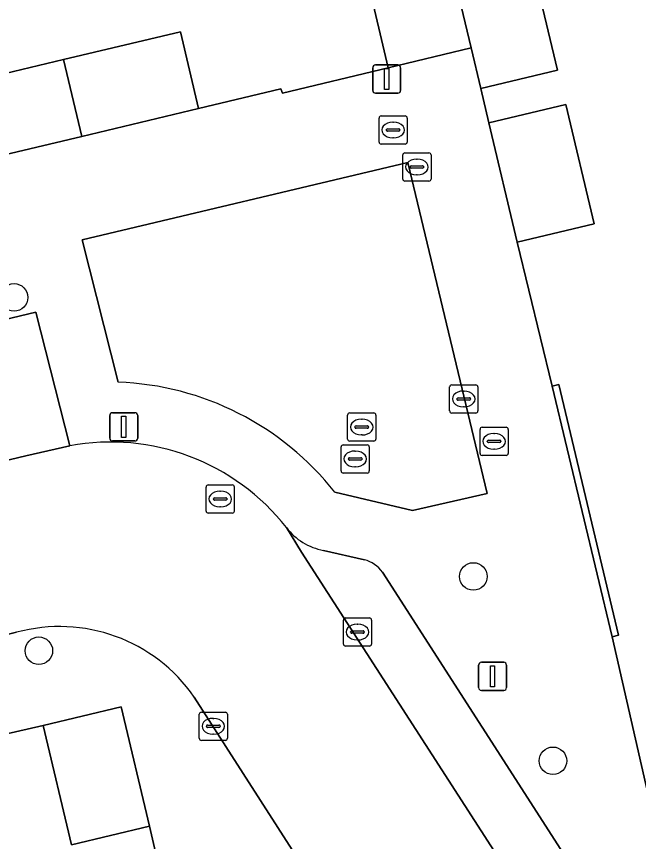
# Model space of a CAD drawing. Extents: x 158031 to 159244, y 380104 to 381214.
# Drawn here: x 158859.99 to 158882.05, y 380487.85 to 380517.12 of the extents above; entities that cross this region are included whole.
import ezdxf

# ---------------------------------------------------------------- set-up
doc = ezdxf.new("R2010")
doc.units = 0
for name, color, linetype in [('IMGEO_Boom', 7, 'Continuous'), ('IMGEO_Erf', 7, 'Continuous'), ('IMGEO_Groenvoorziening', 7, 'Continuous'), ('IMGEO_Hek', 7, 'Continuous'), ('IMGEO_Kolk', 7, 'Continuous'), ('IMGEO_Lichtmast', 7, 'Continuous'), ('IMGEO_Muur', 7, 'Continuous'), ('IMGEO_Pand', 7, 'Continuous'), ('IMGEO_Parkeervlak_open', 7, 'Continuous'), ('IMGEO_Rijbaan_lokaal_open', 7, 'Continuous'), ('IMGEO_Rioolput', 7, 'Continuous'), ('IMGEO_Voetpad_open', 7, 'Continuous')]:
    doc.layers.add(name, color=color, linetype=linetype)

msp = doc.modelspace()

# ---------------------------------------------------------------- linework, layer by layer
at = {"layer": 'IMGEO_Boom'}
for centre in [(158859.9, 380507.15), (158876.192, 380497.25), (158860.781, 380494.615), (158879.015, 380490.711)]:
    msp.add_circle(centre, 0.489, dxfattribs=at)
at = {"layer": 'IMGEO_Erf'}
for points in [[(158857.511, 380514.6), (158861.655, 380515.588), (158865.799, 380516.575), (158866.448, 380513.851), (158869.366, 380514.546), (158869.418, 380514.397), (158873.168, 380515.298), (158867.216, 380540.609), (158914.062, 380551.644)], [(158878.195, 380519.328), (158879.178, 380515.207), (158876.454, 380514.557), (158876.742, 380513.347), (158879.466, 380513.994), (158880.473, 380509.76), (158877.749, 380509.113), (158878.986, 380504.003), (158879.219, 380504.058), (158881.343, 380495.17), (158881.11, 380495.114), (158882.313, 380489.873)], [(158864.988, 380487.157), (158864.701, 380488.387), (158861.944, 380487.73), (158860.938, 380491.964), (158854.153, 380490.41), (158855.483, 380484.8)]]:
    msp.add_lwpolyline(points, dxfattribs=at)
at = {"layer": 'IMGEO_Groenvoorziening'}
for points in [[(158873.866, 380511.941), (158862.312, 380509.196), (158863.59, 380504.144)], [(158871.279, 380500.238), (158874.032, 380499.595), (158876.687, 380500.19), (158873.866, 380511.941)]]:
    msp.add_lwpolyline(points, dxfattribs=at)
msp.add_arc((158863.218, 380493.89), 10.26, 38.2177, 87.9213, dxfattribs=at)
at = {"layer": 'IMGEO_Hek'}
msp.add_lwpolyline([(158854.153, 380490.41), (158860.938, 380491.964)], dxfattribs=at)
at = {"layer": 'IMGEO_Kolk'}
for p, q in [((158873.689, 380511.351), (158873.689, 380512.203)), ((158873.764, 380512.277), (158874.616, 380512.277)), ((158874.69, 380512.203), (158874.69, 380511.351)), ((158874.177, 380512.057), (158874.202, 380512.057)), ((158873.948, 380511.771), (158873.948, 380511.783)), ((158874.386, 380511.734), (158873.988, 380511.734)), ((158873.991, 380511.82), (158874.389, 380511.82)), ((158874.432, 380511.783), (158874.432, 380511.771)), ((158874.2, 380511.497), (158874.175, 380511.497)), ((158874.616, 380511.277), (158873.764, 380511.277)), ((158871.581, 380494.852), (158871.581, 380495.704)), ((158871.656, 380495.778), (158872.508, 380495.778)), ((158872.069, 380495.558), (158872.094, 380495.558)), ((158872.582, 380495.704), (158872.582, 380494.852)), ((158871.84, 380495.272), (158871.84, 380495.284)), ((158872.278, 380495.235), (158871.88, 380495.235)), ((158871.883, 380495.321), (158872.281, 380495.321)), ((158872.324, 380495.284), (158872.324, 380495.272)), ((158872.092, 380494.998), (158872.067, 380494.998)), ((158872.508, 380494.778), (158871.656, 380494.778)), ((158866.469, 380491.51), (158866.469, 380492.362)), ((158866.544, 380492.436), (158867.396, 380492.436)), ((158867.47, 380492.362), (158867.47, 380491.51)), ((158866.957, 380492.216), (158866.982, 380492.216)), ((158866.728, 380491.93), (158866.728, 380491.942)), ((158867.166, 380491.893), (158866.768, 380491.893)), ((158866.771, 380491.979), (158867.169, 380491.979)), ((158867.212, 380491.942), (158867.212, 380491.93)), ((158867.396, 380491.436), (158866.544, 380491.436)), ((158866.98, 380491.656), (158866.955, 380491.656))]:
    msp.add_line(p, q, dxfattribs=at)
for points in [[(158873.689, 380511.351), (158873.689, 380512.203)], [(158873.764, 380512.277), (158874.616, 380512.277)], [(158874.69, 380512.203), (158874.69, 380511.351)], [(158874.616, 380511.277), (158873.764, 380511.277)], [(158871.581, 380494.852), (158871.581, 380495.704)], [(158871.656, 380495.778), (158872.508, 380495.778)], [(158872.582, 380495.704), (158872.582, 380494.852)], [(158872.508, 380494.778), (158871.656, 380494.778)], [(158866.469, 380491.51), (158866.469, 380492.362)], [(158866.544, 380492.436), (158867.396, 380492.436)], [(158867.47, 380492.362), (158867.47, 380491.51)], [(158867.396, 380491.436), (158866.544, 380491.436)]]:
    msp.add_lwpolyline(points, dxfattribs=at)
for centre, radius, start, end in [((158873.766, 380512.201), 0.0765, 91.552, 178.448), ((158873.766, 380512.201), 0.0765, 91.552, 178.448), ((158874.614, 380512.201), 0.0765, 1.552, 88.448), ((158874.614, 380512.201), 0.0765, 1.552, 88.448), ((158873.988, 380511.78), 0.0403, 85.8775, 175.7526), ((158873.985, 380511.77), 0.0366, 178.938, 274.7102), ((158874.389, 380511.777), 0.043, 264.8664, 352.4533), ((158874.393, 380511.782), 0.0386, 1.7309, 96.639), ((158873.766, 380511.353), 0.0765, 181.552, 268.448), ((158873.766, 380511.353), 0.0765, 181.552, 268.448), ((158874.614, 380511.353), 0.0765, 271.552, 358.448), ((158874.614, 380511.353), 0.0765, 271.552, 358.448), ((158871.658, 380495.702), 0.0765, 91.552, 178.448), ((158871.658, 380495.702), 0.0765, 91.552, 178.448), ((158872.506, 380495.702), 0.0765, 1.552, 88.448), ((158872.506, 380495.702), 0.0765, 1.552, 88.448), ((158871.88, 380495.281), 0.0403, 85.8775, 175.7526), ((158871.877, 380495.271), 0.0366, 178.938, 274.7102), ((158872.281, 380495.278), 0.043, 264.8664, 352.4533), ((158872.285, 380495.283), 0.0386, 1.7309, 96.639), ((158871.658, 380494.854), 0.0765, 181.552, 268.448), ((158871.658, 380494.854), 0.0765, 181.552, 268.448), ((158872.506, 380494.854), 0.0765, 271.552, 358.448), ((158872.506, 380494.854), 0.0765, 271.552, 358.448), ((158866.546, 380492.36), 0.0765, 91.552, 178.448), ((158866.546, 380492.36), 0.0765, 91.552, 178.448), ((158867.394, 380492.36), 0.0765, 1.552, 88.448), ((158867.394, 380492.36), 0.0765, 1.552, 88.448), ((158866.768, 380491.939), 0.0403, 85.8775, 175.7526), ((158866.765, 380491.929), 0.0366, 178.938, 274.7102), ((158867.169, 380491.936), 0.043, 264.8664, 352.4533), ((158867.173, 380491.941), 0.0386, 1.7309, 96.639), ((158866.546, 380491.512), 0.0765, 181.552, 268.448), ((158866.546, 380491.512), 0.0765, 181.552, 268.448), ((158867.394, 380491.512), 0.0765, 271.552, 358.448), ((158867.394, 380491.512), 0.0765, 271.552, 358.448)]:
    msp.add_arc(centre, radius, start, end, dxfattribs=at)
for centre, major_axis, ratio, start_param, end_param in [((158874.176, 380511.777), (-0.387, 0.002), 0.722429, 4.712389, 7.853982), ((158874.201, 380511.777), (-0.39, 0.002), 0.717154, 1.570796, 4.712389), ((158872.068, 380495.278), (-0.387, 0.002), 0.722429, 4.712389, 7.853982), ((158872.093, 380495.278), (-0.39, 0.002), 0.717154, 1.570796, 4.712389), ((158866.956, 380491.936), (-0.387, 0.002), 0.722429, 4.712389, 7.853982), ((158866.981, 380491.936), (-0.39, 0.002), 0.717154, 1.570796, 4.712389)]:
    msp.add_ellipse(centre, major_axis=major_axis, ratio=ratio, start_param=start_param, end_param=end_param, dxfattribs=at)
at = {"layer": 'IMGEO_Lichtmast'}
for p, q in [((158872.623, 380514.496), (158872.623, 380515.296)), ((158872.623, 380515.296), (158872.623, 380514.496)), ((158872.723, 380515.396), (158873.513, 380515.396)), ((158873.513, 380515.396), (158872.723, 380515.396)), ((158873.613, 380515.296), (158873.613, 380514.496)), ((158873.613, 380514.496), (158873.613, 380515.296)), ((158873.513, 380514.396), (158872.723, 380514.396)), ((158872.723, 380514.396), (158873.513, 380514.396)), ((158863.296, 380502.158), (158863.296, 380502.958)), ((158863.296, 380502.958), (158863.296, 380502.158)), ((158863.396, 380503.058), (158864.186, 380503.058)), ((158864.186, 380503.058), (158863.396, 380503.058)), ((158864.286, 380502.958), (158864.286, 380502.158)), ((158864.286, 380502.158), (158864.286, 380502.958)), ((158864.186, 380502.058), (158863.396, 380502.058)), ((158863.396, 380502.058), (158864.186, 380502.058)), ((158876.377, 380493.306), (158876.377, 380494.106)), ((158876.377, 380494.106), (158876.377, 380493.306)), ((158876.477, 380494.206), (158877.267, 380494.206)), ((158877.267, 380494.206), (158876.477, 380494.206)), ((158877.367, 380494.106), (158877.367, 380493.306)), ((158877.367, 380493.306), (158877.367, 380494.106)), ((158877.267, 380493.206), (158876.477, 380493.206)), ((158876.477, 380493.206), (158877.267, 380493.206))]:
    msp.add_line(p, q, dxfattribs=at)
for points in [[(158873.043, 380515.271), (158873.193, 380515.271), (158873.193, 380514.521), (158873.043, 380514.521), (158873.043, 380515.271)], [(158863.716, 380502.933), (158863.866, 380502.933), (158863.866, 380502.183), (158863.716, 380502.183), (158863.716, 380502.933)], [(158876.797, 380494.081), (158876.947, 380494.081), (158876.947, 380493.331), (158876.797, 380493.331), (158876.797, 380494.081)]]:
    msp.add_lwpolyline(points, dxfattribs=at)
for centre, start, end in [((158872.723, 380515.296), 90, 180), ((158872.723, 380515.296), 90, 180), ((158873.513, 380515.296), 0, 90), ((158873.513, 380515.296), 360, 90), ((158872.723, 380514.496), 180, 270), ((158872.723, 380514.496), 180, 270), ((158873.513, 380514.496), 270, 0), ((158873.513, 380514.496), 270, 0), ((158863.396, 380502.958), 90, 180), ((158863.396, 380502.958), 90, 180), ((158864.186, 380502.958), 0, 90), ((158864.186, 380502.958), 360, 90), ((158863.396, 380502.158), 180, 270), ((158863.396, 380502.158), 180, 270), ((158864.186, 380502.158), 270, 0), ((158864.186, 380502.158), 270, 0), ((158876.477, 380494.106), 90, 180), ((158876.477, 380494.106), 90, 180), ((158877.267, 380494.106), 0, 90), ((158877.267, 380494.106), 360, 90), ((158876.477, 380493.306), 180, 270), ((158876.477, 380493.306), 180, 270), ((158877.267, 380493.306), 270, 0), ((158877.267, 380493.306), 270, 0)]:
    msp.add_arc(centre, 0.1, start, end, dxfattribs=at)
at = {"layer": 'IMGEO_Muur'}
msp.add_lwpolyline([(158881.343, 380495.17), (158879.219, 380504.058), (158878.986, 380504.003), (158881.11, 380495.114)], close=True, dxfattribs=at)
at = {"layer": 'IMGEO_Pand'}
for points in [[(158878.195, 380519.328), (158875.471, 380518.678), (158876.109, 380516.005), (158876.454, 380514.557), (158879.178, 380515.207)], [(158861.655, 380515.588), (158862.304, 380512.864), (158866.448, 380513.851), (158865.799, 380516.575)], [(158861.655, 380515.588), (158857.511, 380514.6), (158858.16, 380511.877), (158862.304, 380512.864)], [(158876.742, 380513.347), (158877.749, 380509.113), (158880.473, 380509.76), (158879.466, 380513.994)], [(158864.701, 380488.387), (158863.695, 380492.621), (158860.938, 380491.964), (158861.944, 380487.73)]]:
    msp.add_lwpolyline(points, close=True, dxfattribs=at)
at = {"layer": 'IMGEO_Parkeervlak_open'}
for points in [[(158813.585, 380490.34), (158860.323, 380501.529), (158861.877, 380501.886), (158860.679, 380506.628), (158814.328, 380495.527), (158815.036, 380492.776)], [(158869.564, 380498.984), (158870.093, 380498.118), (158879.714, 380483.199), (158880.279, 380482.381)], [(158872.336, 380497.84), (158870.875, 380498.177)], [(158880.037, 380486.41), (158872.965, 380497.401)]]:
    msp.add_lwpolyline(points, dxfattribs=at)
for centre, radius, start, end in [((158871.254, 380500.262), 2.119, 217.0849, 259.6854), ((158872.079, 380496.802), 1.069, 34.0676, 76.1074)]:
    msp.add_arc(centre, radius, start, end, dxfattribs=at)
at = {"layer": 'IMGEO_Rijbaan_lokaal_open'}
for points in [[(158861.877, 380501.886), (158860.323, 380501.529), (158813.585, 380490.34), (158786.49, 380483.887), (158783.564, 380483.19), (158784.95, 380477.349), (158787.866, 380478.052), (158797.005, 380480.255), (158834.865, 380489.257)], [(158866.292, 380492.974), (158870.375, 380486.594), (158873.862, 380481.136), (158875.228, 380479.144), (158880.279, 380482.381), (158879.714, 380483.199), (158870.093, 380498.118), (158869.564, 380498.984)], [(158834.865, 380489.257), (158838.961, 380490.246), (158858.997, 380495.03), (158859.988, 380495.269)]]:
    msp.add_lwpolyline(points, dxfattribs=at)
for centre, radius, start, end in [((158863.329, 380494.101), 7.919, 38.0686, 100.5663), ((158861.517, 380489.663), 5.811, 34.7378, 105.2537)]:
    msp.add_arc(centre, radius, start, end, dxfattribs=at)
at = {"layer": 'IMGEO_Rioolput'}
for p, q in [((158872.846, 380512.663), (158872.846, 380513.515)), ((158872.921, 380513.589), (158873.773, 380513.589)), ((158873.847, 380513.515), (158873.847, 380512.663)), ((158873.105, 380513.083), (158873.105, 380513.095)), ((158873.148, 380513.132), (158873.546, 380513.132)), ((158873.334, 380513.369), (158873.359, 380513.369)), ((158873.589, 380513.095), (158873.589, 380513.083)), ((158873.543, 380513.046), (158873.145, 380513.046)), ((158873.357, 380512.809), (158873.332, 380512.809)), ((158873.773, 380512.589), (158872.921, 380512.589)), ((158875.426, 380504.048), (158876.278, 380504.048)), ((158875.351, 380503.122), (158875.351, 380503.974)), ((158875.839, 380503.828), (158875.864, 380503.828)), ((158876.352, 380503.974), (158876.352, 380503.122)), ((158875.61, 380503.542), (158875.61, 380503.554)), ((158876.048, 380503.505), (158875.65, 380503.505)), ((158875.653, 380503.591), (158876.051, 380503.591)), ((158876.094, 380503.554), (158876.094, 380503.542)), ((158875.862, 380503.268), (158875.837, 380503.268)), ((158871.732, 380502.125), (158871.732, 380502.977)), ((158871.807, 380503.051), (158872.659, 380503.051)), ((158872.733, 380502.977), (158872.733, 380502.125)), ((158876.278, 380503.048), (158875.426, 380503.048)), ((158871.991, 380502.545), (158871.991, 380502.557)), ((158872.034, 380502.594), (158872.432, 380502.594)), ((158872.22, 380502.831), (158872.245, 380502.831)), ((158872.475, 380502.557), (158872.475, 380502.545)), ((158876.503, 380502.544), (158877.355, 380502.544)), ((158872.429, 380502.508), (158872.031, 380502.508)), ((158872.243, 380502.271), (158872.218, 380502.271)), ((158876.428, 380501.618), (158876.428, 380502.47)), ((158876.916, 380502.324), (158876.941, 380502.324)), ((158877.429, 380502.47), (158877.429, 380501.618)), ((158872.659, 380502.051), (158871.807, 380502.051)), ((158876.687, 380502.038), (158876.687, 380502.05)), ((158877.125, 380502.001), (158876.727, 380502.001)), ((158876.73, 380502.087), (158877.128, 380502.087)), ((158877.171, 380502.05), (158877.171, 380502.038)), ((158871.5, 380500.994), (158871.5, 380501.846)), ((158871.575, 380501.92), (158872.427, 380501.92)), ((158871.988, 380501.7), (158872.013, 380501.7)), ((158872.501, 380501.846), (158872.501, 380500.994)), ((158876.939, 380501.764), (158876.914, 380501.764)), ((158871.759, 380501.414), (158871.759, 380501.426)), ((158872.197, 380501.377), (158871.799, 380501.377)), ((158871.802, 380501.463), (158872.2, 380501.463)), ((158872.243, 380501.426), (158872.243, 380501.414)), ((158877.355, 380501.544), (158876.503, 380501.544)), ((158872.011, 380501.14), (158871.986, 380501.14)), ((158872.427, 380500.92), (158871.575, 380500.92)), ((158866.788, 380500.498), (158867.64, 380500.498)), ((158866.713, 380499.572), (158866.713, 380500.424)), ((158867.201, 380500.278), (158867.226, 380500.278)), ((158867.714, 380500.424), (158867.714, 380499.572)), ((158866.972, 380499.992), (158866.972, 380500.004)), ((158867.41, 380499.955), (158867.012, 380499.955)), ((158867.015, 380500.041), (158867.413, 380500.041)), ((158867.456, 380500.004), (158867.456, 380499.992)), ((158867.224, 380499.718), (158867.199, 380499.718)), ((158867.64, 380499.498), (158866.788, 380499.498))]:
    msp.add_line(p, q, dxfattribs=at)
for points in [[(158872.846, 380512.663), (158872.846, 380513.515)], [(158872.921, 380513.589), (158873.773, 380513.589)], [(158873.847, 380513.515), (158873.847, 380512.663)], [(158873.773, 380512.589), (158872.921, 380512.589)], [(158875.426, 380504.048), (158876.278, 380504.048)], [(158875.351, 380503.122), (158875.351, 380503.974)], [(158876.352, 380503.974), (158876.352, 380503.122)], [(158871.732, 380502.125), (158871.732, 380502.977)], [(158871.807, 380503.051), (158872.659, 380503.051)], [(158872.733, 380502.977), (158872.733, 380502.125)], [(158876.278, 380503.048), (158875.426, 380503.048)], [(158876.503, 380502.544), (158877.355, 380502.544)], [(158876.428, 380501.618), (158876.428, 380502.47)], [(158877.429, 380502.47), (158877.429, 380501.618)], [(158872.659, 380502.051), (158871.807, 380502.051)], [(158871.5, 380500.994), (158871.5, 380501.846)], [(158871.575, 380501.92), (158872.427, 380501.92)], [(158872.501, 380501.846), (158872.501, 380500.994)], [(158877.355, 380501.544), (158876.503, 380501.544)], [(158872.427, 380500.92), (158871.575, 380500.92)], [(158866.788, 380500.498), (158867.64, 380500.498)], [(158866.713, 380499.572), (158866.713, 380500.424)], [(158867.714, 380500.424), (158867.714, 380499.572)], [(158867.64, 380499.498), (158866.788, 380499.498)]]:
    msp.add_lwpolyline(points, dxfattribs=at)
for centre, radius, start, end in [((158872.923, 380513.513), 0.0765, 91.552, 178.448), ((158872.923, 380513.513), 0.0765, 91.552, 178.448), ((158873.771, 380513.513), 0.0765, 1.552, 88.448), ((158873.771, 380513.513), 0.0765, 1.552, 88.448), ((158873.145, 380513.092), 0.0403, 85.8775, 175.7526), ((158873.142, 380513.082), 0.0366, 178.938, 274.7102), ((158873.546, 380513.089), 0.043, 264.8664, 352.4533), ((158873.55, 380513.094), 0.0386, 1.7309, 96.639), ((158872.923, 380512.665), 0.0765, 181.552, 268.448), ((158872.923, 380512.665), 0.0765, 181.552, 268.448), ((158873.771, 380512.665), 0.0765, 271.552, 358.448), ((158873.771, 380512.665), 0.0765, 271.552, 358.448), ((158875.428, 380503.972), 0.0765, 91.552, 178.448), ((158875.428, 380503.972), 0.0765, 91.552, 178.448), ((158876.276, 380503.972), 0.0765, 1.552, 88.448), ((158876.276, 380503.972), 0.0765, 1.552, 88.448), ((158875.65, 380503.551), 0.0403, 85.8775, 175.7526), ((158875.647, 380503.541), 0.0366, 178.938, 274.7102), ((158876.051, 380503.548), 0.043, 264.8664, 352.4533), ((158876.055, 380503.553), 0.0386, 1.7309, 96.639), ((158871.809, 380502.975), 0.0765, 91.552, 178.448), ((158871.809, 380502.975), 0.0765, 91.552, 178.448), ((158872.657, 380502.975), 0.0765, 1.552, 88.448), ((158872.657, 380502.975), 0.0765, 1.552, 88.448), ((158875.428, 380503.124), 0.0765, 181.552, 268.448), ((158875.428, 380503.124), 0.0765, 181.552, 268.448), ((158876.276, 380503.124), 0.0765, 271.552, 358.448), ((158876.276, 380503.124), 0.0765, 271.552, 358.448), ((158872.031, 380502.554), 0.0403, 85.8775, 175.7526), ((158872.028, 380502.544), 0.0366, 178.938, 274.7102), ((158872.432, 380502.551), 0.043, 264.8664, 352.4533), ((158872.436, 380502.556), 0.0386, 1.7309, 96.639), ((158876.505, 380502.468), 0.0765, 91.552, 178.448), ((158876.505, 380502.468), 0.0765, 91.552, 178.448), ((158877.353, 380502.468), 0.0765, 1.552, 88.448), ((158877.353, 380502.468), 0.0765, 1.552, 88.448), ((158871.809, 380502.127), 0.0765, 181.552, 268.448), ((158871.809, 380502.127), 0.0765, 181.552, 268.448), ((158872.657, 380502.127), 0.0765, 271.552, 358.448), ((158872.657, 380502.127), 0.0765, 271.552, 358.448), ((158876.727, 380502.047), 0.0403, 85.8775, 175.7526), ((158876.724, 380502.037), 0.0366, 178.938, 274.7102), ((158877.128, 380502.044), 0.043, 264.8664, 352.4533), ((158877.132, 380502.049), 0.0386, 1.7309, 96.639), ((158871.577, 380501.844), 0.0765, 91.552, 178.448), ((158871.577, 380501.844), 0.0765, 91.552, 178.448), ((158872.425, 380501.844), 0.0765, 1.552, 88.448), ((158872.425, 380501.844), 0.0765, 1.552, 88.448), ((158871.799, 380501.423), 0.0403, 85.8775, 175.7526), ((158871.796, 380501.413), 0.0366, 178.938, 274.7102), ((158872.2, 380501.42), 0.043, 264.8664, 352.4533), ((158872.204, 380501.425), 0.0386, 1.7309, 96.639), ((158876.505, 380501.62), 0.0765, 181.552, 268.448), ((158876.505, 380501.62), 0.0765, 181.552, 268.448), ((158877.353, 380501.62), 0.0765, 271.552, 358.448), ((158877.353, 380501.62), 0.0765, 271.552, 358.448), ((158871.577, 380500.996), 0.0765, 181.552, 268.448), ((158871.577, 380500.996), 0.0765, 181.552, 268.448), ((158872.425, 380500.996), 0.0765, 271.552, 358.448), ((158872.425, 380500.996), 0.0765, 271.552, 358.448), ((158866.79, 380500.422), 0.0765, 91.552, 178.448), ((158866.79, 380500.422), 0.0765, 91.552, 178.448), ((158867.638, 380500.422), 0.0765, 1.552, 88.448), ((158867.638, 380500.422), 0.0765, 1.552, 88.448), ((158867.012, 380500.001), 0.0403, 85.8775, 175.7526), ((158867.009, 380499.991), 0.0366, 178.938, 274.7102), ((158867.413, 380499.998), 0.043, 264.8664, 352.4533), ((158867.417, 380500.003), 0.0386, 1.7309, 96.639), ((158866.79, 380499.574), 0.0765, 181.552, 268.448), ((158866.79, 380499.574), 0.0765, 181.552, 268.448), ((158867.638, 380499.574), 0.0765, 271.552, 358.448), ((158867.638, 380499.574), 0.0765, 271.552, 358.448)]:
    msp.add_arc(centre, radius, start, end, dxfattribs=at)
for centre, major_axis, ratio, start_param, end_param in [((158873.333, 380513.089), (-0.387, 0.002), 0.722429, 4.712389, 7.853982), ((158873.358, 380513.089), (-0.39, 0.002), 0.717154, 1.570796, 4.712389), ((158875.838, 380503.548), (-0.387, 0.002), 0.722429, 4.712389, 7.853982), ((158875.863, 380503.548), (-0.39, 0.002), 0.717154, 1.570796, 4.712389), ((158872.219, 380502.551), (-0.387, 0.002), 0.722429, 4.712389, 7.853982), ((158872.244, 380502.551), (-0.39, 0.002), 0.717154, 1.570796, 4.712389), ((158876.915, 380502.044), (-0.387, 0.002), 0.722429, 4.712389, 7.853982), ((158876.94, 380502.044), (-0.39, 0.002), 0.717154, 1.570796, 4.712389), ((158871.987, 380501.42), (-0.387, 0.002), 0.722429, 4.712389, 7.853982), ((158872.012, 380501.42), (-0.39, 0.002), 0.717154, 1.570796, 4.712389), ((158867.2, 380499.998), (-0.387, 0.002), 0.722429, 4.712389, 7.853982), ((158867.225, 380499.998), (-0.39, 0.002), 0.717154, 1.570796, 4.712389)]:
    msp.add_ellipse(centre, major_axis=major_axis, ratio=ratio, start_param=start_param, end_param=end_param, dxfattribs=at)
at = {"layer": 'IMGEO_Voetpad_open'}
msp.add_lwpolyline([(158871.441, 380535.606), (158874.179, 380536.261), (158873.594, 380538.695), (158883.73, 380541.079), (158904, 380545.853), (158910.093, 380547.302), (158914.831, 380548.377), (158914.062, 380551.644), (158867.216, 380540.609), (158873.168, 380515.298), (158876.109, 380516.005), (158875.471, 380518.678), (158874.489, 380522.799), (158874.205, 380524.015), (158873.205, 380528.251)], close=True, dxfattribs=at)
for points in [[(158876.742, 380513.347), (158876.454, 380514.557), (158876.109, 380516.005), (158873.168, 380515.298), (158869.418, 380514.397), (158869.366, 380514.546), (158866.448, 380513.851), (158862.304, 380512.864), (158858.16, 380511.877), (158853.793, 380510.836), (158849.617, 380509.846), (158845.442, 380508.856), (158843.066, 380508.286), (158839.836, 380507.51), (158840.318, 380505.484), (158837.566, 380504.837), (158832.231, 380503.525), (158826.145, 380502.08), (158826.113, 380502.215), (158812.078, 380498.802), (158810.636, 380498.449), (158807.26, 380497.625), (158808.37, 380492.659), (158785.696, 380487.259)], [(158882.549, 380479.729), (158887.323, 380480.855), (158886.342, 380485.093), (158886.058, 380486.291), (158883.314, 380485.642), (158882.313, 380489.873), (158881.11, 380495.114), (158878.986, 380504.003), (158877.749, 380509.113), (158876.742, 380513.347)], [(158863.59, 380504.144), (158862.312, 380509.196), (158873.866, 380511.941)], [(158873.866, 380511.941), (158876.687, 380500.19), (158874.032, 380499.595), (158871.279, 380500.238)], [(158815.036, 380492.776), (158814.328, 380495.527), (158860.679, 380506.628), (158861.877, 380501.886)], [(158870.875, 380498.177), (158872.336, 380497.84)], [(158872.965, 380497.401), (158880.037, 380486.41)], [(158859.988, 380495.269), (158858.997, 380495.03)], [(158870.375, 380486.594), (158866.292, 380492.974)], [(158838.469, 380486.643), (158848.066, 380488.967), (158854.153, 380490.41), (158860.938, 380491.964), (158863.695, 380492.621), (158864.701, 380488.387), (158864.988, 380487.157)]]:
    msp.add_lwpolyline(points, dxfattribs=at)
for centre, radius, start, end in [((158863.218, 380493.89), 10.26, 38.2177, 87.9213), ((158863.329, 380494.101), 7.919, 38.0686, 100.5663), ((158871.254, 380500.262), 2.119, 217.0849, 259.6854), ((158872.079, 380496.802), 1.069, 34.0676, 76.1074), ((158861.517, 380489.663), 5.811, 34.7378, 105.2537)]:
    msp.add_arc(centre, radius, start, end, dxfattribs=at)

doc.saveas('drawing.dxf')
